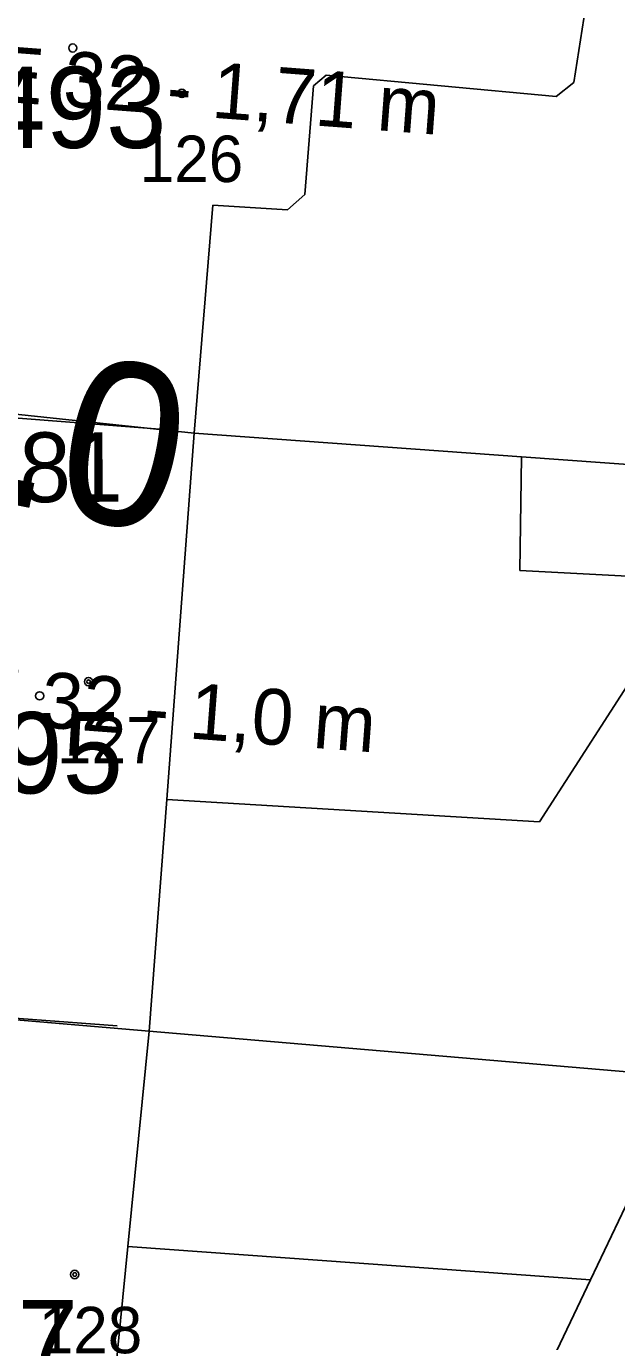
# Model space of a CAD drawing. Extents: x -643342 to -638635, y -1201752 to -1189948.
# Drawn here: x -639487.27 to -639474.55, y -1192781.64 to -1192753.31 of the extents above; entities that cross this region are included whole.
import ezdxf

# ---------------------------------------------------------------- set-up
doc = ezdxf.new("R2010")
doc.units = 0
for name, color, linetype in [('K-HRANICE_KN', 7, 'Continuous'), ('K-SLUCKOVE CARY', 7, 'Continuous'), ('K-ČÍSLA_PARCEL', 7, 'Continuous'), ('N-SO101_HECTOMETRY', 7, 'Continuous'), ('RWE_STL_RADY', 7, 'Continuous'), ('Vrstva 46', 7, 'Continuous'), ('Z-budovy', 7, 'Continuous'), ('Z-popisy', 7, 'Continuous'), ('Z-značky', 7, 'Continuous')]:
    doc.layers.add(name, color=color, linetype=linetype)

msp = doc.modelspace()

# ---------------------------------------------------------------- linework, layer by layer
at = {"layer": 'K-HRANICE_KN'}
for p, q in [((-639489.32, -1192761.47), (-639483.65, -1192762.07)), ((-639476.6, -1192762.58), (-639483.65, -1192762.07)), ((-639472.96, -1192762.84), (-639476.6, -1192762.58)), ((-639484.62, -1192774.95), (-639490.4, -1192774.46)), ((-639473.03, -1192775.94), (-639484.62, -1192774.95)), ((-639473.03, -1192775.94), (-639475.11, -1192780.31)), ((-639475.11, -1192780.31), (-639478.12, -1192786.62))]:
    msp.add_line(p, q, dxfattribs=at)
at = {"layer": 'K-SLUCKOVE CARY'}
for p, q in [((-639475.47, -1192754.52), (-639474.62, -1192749.07)), ((-639481.08, -1192754.59), (-639480.81, -1192754.36)), ((-639480.81, -1192754.36), (-639475.85, -1192754.82)), ((-639481.27, -1192756.93), (-639481.08, -1192754.59)), ((-639475.85, -1192754.82), (-639475.47, -1192754.52)), ((-639481.64, -1192757.26), (-639481.27, -1192756.93)), ((-639483.65, -1192762.07), (-639483.25, -1192757.16)), ((-639483.25, -1192757.16), (-639481.64, -1192757.26)), ((-639484.24, -1192769.96), (-639483.65, -1192762.07)), ((-639476.6, -1192762.58), (-639476.63, -1192765.03)), ((-639476.63, -1192765.03), (-639473.14, -1192765.21)), ((-639476.21, -1192770.44), (-639473.18, -1192765.74)), ((-639484.62, -1192774.95), (-639484.24, -1192769.96)), ((-639484.24, -1192769.96), (-639476.21, -1192770.44)), ((-639484.62, -1192774.95), (-639485.08, -1192779.59)), ((-639485.08, -1192779.59), (-639485.56, -1192784.4)), ((-639485.08, -1192779.59), (-639475.11, -1192780.31))]:
    msp.add_line(p, q, dxfattribs=at)
at = {"layer": 'K-ČÍSLA_PARCEL'}
for centre in [(-639486.268, -1192753.773), (-639486.981, -1192767.729)]:
    msp.add_circle(centre, 0.0875, dxfattribs=at)
at = {"layer": 'Z-budovy'}
for p, q in [((-639489.28, -1192761.6), (-639484.296, -1192761.995)), ((-639489.28, -1192761.6), (-639484.296, -1192761.995)), ((-639485.314, -1192774.837), (-639490.3, -1192774.46))]:
    msp.add_line(p, q, dxfattribs=at)
at = {"layer": 'Z-značky'}
for centre, radius in [((-639483.915, -1192754.751), 0.09), ((-639483.915, -1192754.751), 0.0398), ((-639485.928, -1192767.424), 0.09), ((-639485.928, -1192767.424), 0.0398), ((-639486.226, -1192780.194), 0.09), ((-639486.226, -1192780.194), 0.0398)]:
    msp.add_circle(centre, radius, dxfattribs=at)

# ---------------------------------------------------------------- texts
at = {"layer": 'K-ČÍSLA_PARCEL'}
for s, p in [('493', (-639488.153, -1192755.927)), ('495', (-639489.09, -1192769.83)), ('497', (-639490.06, -1192782.49))]:
    msp.add_text(s, height=1.75, dxfattribs=at).set_placement(p)
at = {"layer": 'N-SO101_HECTOMETRY'}
msp.add_text('0.0', height=3.5, rotation=348.6203, dxfattribs=at).set_placement((-639490.611, -1192762.994))
at = {"layer": 'RWE_STL_RADY'}
for s, p in [('PE 32 - 1,71 m', (-639489.076, -1192754.834)), ('PE 32 - 1,0 m', (-639489.564, -1192768.206))]:
    msp.add_text(s, height=1.2, rotation=355.6623, dxfattribs=at).set_placement(p)
at = {"layer": 'Vrstva 46'}
msp.add_text('L81', height=1.5, rotation=0.301, dxfattribs=at).set_placement((-639488.535, -1192763.565))
at = {"layer": 'Z-popisy'}
for s, p in [('126', (-639484.825, -1192756.662)), ('127', (-639486.608, -1192769.183)), ('128', (-639487.001, -1192781.891))]:
    msp.add_text(s, height=1, dxfattribs=at).set_placement(p)

doc.saveas('drawing.dxf')
